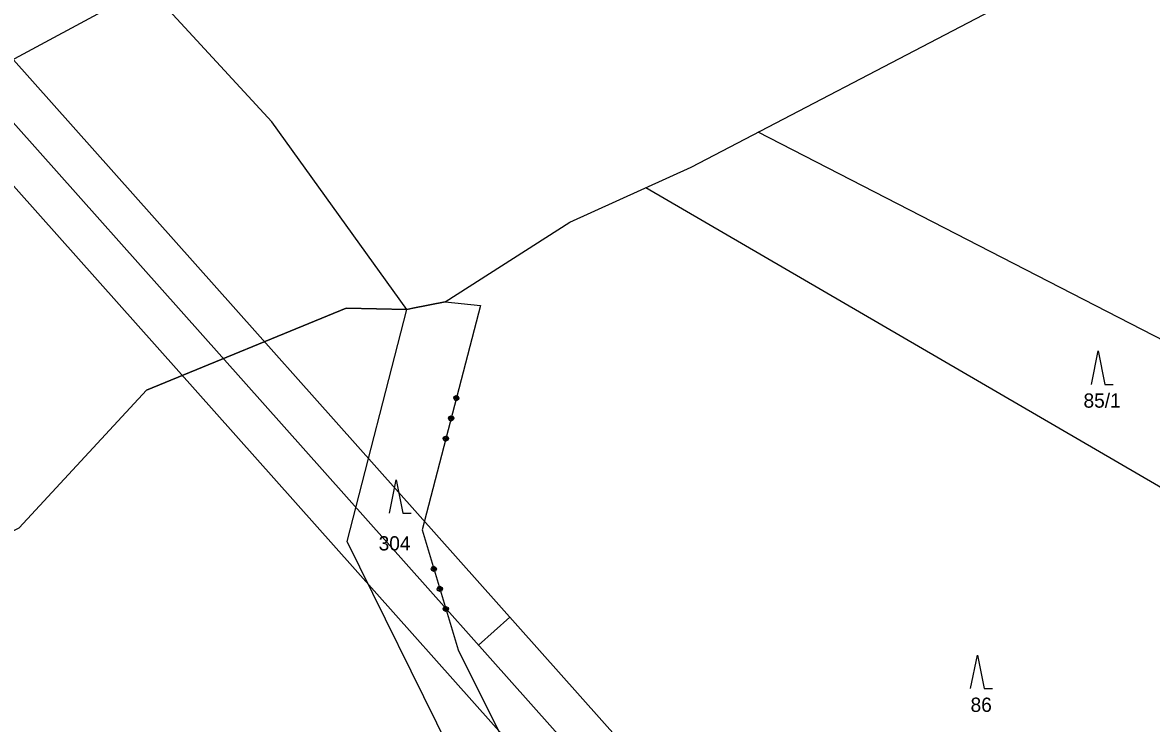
# Model space of a CAD drawing. Extents: x -866656 to -858817, y -1041816 to -1038653.
# Drawn here: x -865224.7 to -865090.2, y -1040456.6 to -1040373 of the extents above; entities that cross this region are included whole.
import ezdxf

# ---------------------------------------------------------------- set-up
doc = ezdxf.new("R2010")
doc.units = 0
for name, color, linetype in [('Hranice parcel', 7, 'Continuous'), ('Polygon ku', 7, 'Continuous'), ('tisk ramy', 7, 'Continuous'), ('Vrstva 1', 7, 'Continuous'), ('Vrstva 3', 7, 'Continuous')]:
    doc.layers.add(name, color=color, linetype=linetype)

msp = doc.modelspace()

# ---------------------------------------------------------------- linework, layer by layer
at = {"layer": 'Hranice parcel'}
for p, q in [((-865274.41, -1040403.65), (-865209.81, -1040368.76)), ((-865194.99, -1040384.85), (-865209.81, -1040368.76)), ((-865145.02, -1040390.24), (-865109.21, -1040371.59)), ((-865178.9, -1040407.2), (-865194.99, -1040384.85)), ((-865159.45, -1040396.81), (-865145.02, -1040390.24)), ((-865174.32, -1040406.32), (-865159.45, -1040396.81)), ((-865186.14, -1040407.04), (-865209.9, -1040416.83)), ((-865178.9, -1040407.2), (-865186.14, -1040407.04)), ((-865178.19, -1040407.06), (-865178.9, -1040407.2)), ((-865174.32, -1040406.32), (-865178.19, -1040407.06)), ((-865209.9, -1040416.83), (-865225.09, -1040433.26))]:
    msp.add_line(p, q, dxfattribs=at)
at = {"layer": 'Polygon ku'}
msp.add_lwpolyline([(-865553.85, -1040579.68), (-865510.62, -1040572.11), (-865509.07, -1040571.74), (-865500.17, -1040570.92), (-865404.62, -1040546.32), (-865387.94, -1040534.47), (-865368.9, -1040524.91), (-865362.15, -1040521.64), (-865361.14, -1040515.04), (-865345.74, -1040489.52), (-865307.79, -1040472.62), (-865298.19, -1040469.26), (-865295.15, -1040467.85), (-865225.09, -1040433.26), (-865209.9, -1040416.83), (-865186.14, -1040407.04), (-865178.9, -1040407.2), (-865178.19, -1040407.06), (-865174.32, -1040406.32), (-865159.45, -1040396.81), (-865145.02, -1040390.24), (-865109.21, -1040371.59)], dxfattribs=at)
at = {"layer": 'tisk ramy'}
msp.add_line((-865166.62, -1040443.9), (-865170.35, -1040447.22), dxfattribs=at)
for points in [[(-865732.63, -1039823.16), (-864894.8, -1040764.23), (-864672.98, -1040566.75), (-865510.81, -1039625.68)], [(-865511.22, -1039632.74), (-864680.04, -1040566.34), (-864894.39, -1040757.18), (-865725.57, -1039823.57)], [(-865718.52, -1039823.98), (-865030.3, -1040597.01), (-864823.41, -1040412.82), (-865511.63, -1039639.79)], [(-865511.63, -1039639.79), (-864823.41, -1040412.82), (-865030.3, -1040597.01), (-865718.52, -1039823.98)]]:
    msp.add_lwpolyline(points, close=True, dxfattribs=at)
at = {"layer": 'Vrstva 1'}
for p, q in [((-865054.69, -1040428.47), (-865137.04, -1040386.08)), ((-865150.4, -1040392.69), (-865045.96, -1040453.49)), ((-865186.01, -1040434.88), (-865178.9, -1040407.2)), ((-865097.31, -1040416.15), (-865096.51, -1040412.15)), ((-865096.51, -1040412.15), (-865095.71, -1040416.15)), ((-865095.71, -1040416.15), (-865094.71, -1040416.15)), ((-865180.97, -1040431.5), (-865180.17, -1040427.5)), ((-865180.17, -1040427.5), (-865179.37, -1040431.5)), ((-865179.37, -1040431.5), (-865178.37, -1040431.5)), ((-865164.46, -1040478.49), (-865186.01, -1040434.88)), ((-865111.7, -1040452.41), (-865110.9, -1040448.41)), ((-865110.9, -1040448.41), (-865110.1, -1040452.41)), ((-865110.1, -1040452.41), (-865109.1, -1040452.41))]:
    msp.add_line(p, q, dxfattribs=at)
at = {"layer": 'Vrstva 3'}
for p, q in [((-865170.13, -1040406.74), (-865177.07, -1040433.46)), ((-865170.13, -1040406.74), (-865177.07, -1040433.46)), ((-865174.32, -1040406.32), (-865170.13, -1040406.74)), ((-865173.31, -1040417.8), (-865173.26, -1040417.6)), ((-865173.31, -1040417.8), (-865173.26, -1040417.6)), ((-865173.17, -1040418.04), (-865173.31, -1040417.8)), ((-865173.17, -1040418.04), (-865173.31, -1040417.8)), ((-865173.26, -1040417.6), (-865173.02, -1040417.46)), ((-865173.26, -1040417.6), (-865173.02, -1040417.46)), ((-865173.21, -1040417.82), (-865173.17, -1040417.63)), ((-865173.21, -1040417.82), (-865173.17, -1040417.63)), ((-865172.83, -1040417.92), (-865173.21, -1040417.82)), ((-865172.83, -1040417.92), (-865173.21, -1040417.82)), ((-865173.19, -1040417.73), (-865172.8, -1040417.83)), ((-865173.19, -1040417.73), (-865172.8, -1040417.83)), ((-865173.17, -1040417.63), (-865172.78, -1040417.73)), ((-865173.17, -1040417.63), (-865172.78, -1040417.73)), ((-865172.97, -1040418.09), (-865173.17, -1040418.04)), ((-865172.97, -1040418.09), (-865173.17, -1040418.04)), ((-865173.14, -1040417.95), (-865172.95, -1040417.99)), ((-865173.14, -1040417.95), (-865172.95, -1040417.99)), ((-865172.85, -1040417.61), (-865173.04, -1040417.56)), ((-865172.85, -1040417.61), (-865173.04, -1040417.56)), ((-865173.02, -1040417.46), (-865172.82, -1040417.51)), ((-865173.02, -1040417.46), (-865172.82, -1040417.51)), ((-865172.73, -1040417.95), (-865172.97, -1040418.09)), ((-865172.73, -1040417.95), (-865172.97, -1040418.09)), ((-865172.95, -1040417.99), (-865172.83, -1040417.92)), ((-865172.95, -1040417.99), (-865172.83, -1040417.92)), ((-865172.78, -1040417.73), (-865172.85, -1040417.61)), ((-865172.78, -1040417.73), (-865172.85, -1040417.61)), ((-865172.82, -1040417.51), (-865172.68, -1040417.76)), ((-865172.82, -1040417.51), (-865172.68, -1040417.76)), ((-865172.68, -1040417.76), (-865172.73, -1040417.95)), ((-865172.68, -1040417.76), (-865172.73, -1040417.95)), ((-865173.94, -1040420.22), (-865173.89, -1040420.02)), ((-865173.94, -1040420.22), (-865173.89, -1040420.02)), ((-865173.8, -1040420.46), (-865173.94, -1040420.22)), ((-865173.8, -1040420.46), (-865173.94, -1040420.22)), ((-865173.89, -1040420.02), (-865173.65, -1040419.88)), ((-865173.89, -1040420.02), (-865173.65, -1040419.88)), ((-865173.84, -1040420.24), (-865173.79, -1040420.05)), ((-865173.84, -1040420.24), (-865173.79, -1040420.05)), ((-865173.46, -1040420.34), (-865173.84, -1040420.24)), ((-865173.46, -1040420.34), (-865173.84, -1040420.24)), ((-865173.82, -1040420.15), (-865173.43, -1040420.25)), ((-865173.82, -1040420.15), (-865173.43, -1040420.25)), ((-865173.6, -1040420.51), (-865173.8, -1040420.46)), ((-865173.6, -1040420.51), (-865173.8, -1040420.46)), ((-865173.79, -1040420.05), (-865173.41, -1040420.15)), ((-865173.79, -1040420.05), (-865173.41, -1040420.15)), ((-865173.77, -1040420.36), (-865173.58, -1040420.42)), ((-865173.77, -1040420.36), (-865173.58, -1040420.42)), ((-865173.48, -1040420.03), (-865173.67, -1040419.98)), ((-865173.48, -1040420.03), (-865173.67, -1040419.98)), ((-865173.65, -1040419.88), (-865173.45, -1040419.93)), ((-865173.65, -1040419.88), (-865173.45, -1040419.93)), ((-865173.36, -1040420.37), (-865173.6, -1040420.51)), ((-865173.36, -1040420.37), (-865173.6, -1040420.51)), ((-865173.58, -1040420.42), (-865173.46, -1040420.34)), ((-865173.58, -1040420.42), (-865173.46, -1040420.34)), ((-865173.41, -1040420.15), (-865173.48, -1040420.03)), ((-865173.41, -1040420.15), (-865173.48, -1040420.03)), ((-865173.45, -1040419.93), (-865173.31, -1040420.18)), ((-865173.45, -1040419.93), (-865173.31, -1040420.18)), ((-865173.31, -1040420.18), (-865173.36, -1040420.37)), ((-865173.31, -1040420.18), (-865173.36, -1040420.37)), ((-865174.52, -1040422.44), (-865174.27, -1040422.3)), ((-865174.52, -1040422.44), (-865174.27, -1040422.3)), ((-865174.27, -1040422.3), (-865174.08, -1040422.35)), ((-865174.27, -1040422.3), (-865174.08, -1040422.35)), ((-865174.57, -1040422.64), (-865174.52, -1040422.44)), ((-865174.57, -1040422.64), (-865174.52, -1040422.44)), ((-865174.43, -1040422.88), (-865174.57, -1040422.64)), ((-865174.43, -1040422.88), (-865174.57, -1040422.64)), ((-865174.47, -1040422.66), (-865174.42, -1040422.47)), ((-865174.47, -1040422.66), (-865174.42, -1040422.47)), ((-865174.08, -1040422.76), (-865174.47, -1040422.66)), ((-865174.08, -1040422.76), (-865174.47, -1040422.66)), ((-865174.45, -1040422.57), (-865174.06, -1040422.67)), ((-865174.45, -1040422.57), (-865174.06, -1040422.67)), ((-865174.23, -1040422.93), (-865174.43, -1040422.88)), ((-865174.23, -1040422.93), (-865174.43, -1040422.88)), ((-865174.42, -1040422.47), (-865174.03, -1040422.57)), ((-865174.42, -1040422.47), (-865174.03, -1040422.57)), ((-865174.4, -1040422.78), (-865174.21, -1040422.84)), ((-865174.4, -1040422.78), (-865174.21, -1040422.84)), ((-865174.11, -1040422.45), (-865174.3, -1040422.4)), ((-865174.11, -1040422.45), (-865174.3, -1040422.4)), ((-865173.99, -1040422.79), (-865174.23, -1040422.93)), ((-865173.99, -1040422.79), (-865174.23, -1040422.93)), ((-865174.21, -1040422.84), (-865174.08, -1040422.76)), ((-865174.21, -1040422.84), (-865174.08, -1040422.76)), ((-865174.03, -1040422.57), (-865174.11, -1040422.45)), ((-865174.03, -1040422.57), (-865174.11, -1040422.45)), ((-865174.08, -1040422.35), (-865173.94, -1040422.59)), ((-865174.08, -1040422.35), (-865173.94, -1040422.59)), ((-865173.94, -1040422.59), (-865173.99, -1040422.79)), ((-865173.94, -1040422.59), (-865173.99, -1040422.79)), ((-865177.07, -1040433.46), (-865172.79, -1040447.78)), ((-865177.07, -1040433.46), (-865172.79, -1040447.78)), ((-865175.99, -1040438.12), (-865175.86, -1040437.87)), ((-865175.99, -1040438.12), (-865175.86, -1040437.87)), ((-865175.93, -1040438.31), (-865175.99, -1040438.12)), ((-865175.93, -1040438.31), (-865175.99, -1040438.12)), ((-865175.68, -1040438.44), (-865175.93, -1040438.31)), ((-865175.68, -1040438.44), (-865175.93, -1040438.31)), ((-865175.83, -1040437.96), (-865175.89, -1040438.09)), ((-865175.83, -1040437.96), (-865175.89, -1040438.09)), ((-865175.89, -1040438.09), (-865175.51, -1040437.97)), ((-865175.89, -1040438.09), (-865175.51, -1040437.97)), ((-865175.48, -1040438.07), (-865175.87, -1040438.19)), ((-865175.48, -1040438.07), (-865175.87, -1040438.19)), ((-865175.86, -1040437.87), (-865175.66, -1040437.81)), ((-865175.86, -1040437.87), (-865175.66, -1040437.81)), ((-865175.45, -1040438.17), (-865175.84, -1040438.28)), ((-865175.45, -1040438.17), (-865175.84, -1040438.28)), ((-865175.84, -1040438.28), (-865175.71, -1040438.35)), ((-865175.84, -1040438.28), (-865175.71, -1040438.35)), ((-865175.64, -1040437.91), (-865175.83, -1040437.96)), ((-865175.64, -1040437.91), (-865175.83, -1040437.96)), ((-865175.71, -1040438.35), (-865175.52, -1040438.29)), ((-865175.71, -1040438.35), (-865175.52, -1040438.29)), ((-865175.49, -1040438.39), (-865175.68, -1040438.44)), ((-865175.49, -1040438.39), (-865175.68, -1040438.44)), ((-865175.66, -1040437.81), (-865175.42, -1040437.95)), ((-865175.66, -1040437.81), (-865175.42, -1040437.95)), ((-865175.51, -1040437.97), (-865175.45, -1040438.17)), ((-865175.51, -1040437.97), (-865175.45, -1040438.17)), ((-865175.36, -1040438.14), (-865175.49, -1040438.39)), ((-865175.36, -1040438.14), (-865175.49, -1040438.39)), ((-865175.42, -1040437.95), (-865175.36, -1040438.14)), ((-865175.42, -1040437.95), (-865175.36, -1040438.14)), ((-865175.27, -1040440.51), (-865175.14, -1040440.27)), ((-865175.27, -1040440.51), (-865175.14, -1040440.27)), ((-865175.22, -1040440.71), (-865175.27, -1040440.51)), ((-865175.22, -1040440.71), (-865175.27, -1040440.51)), ((-865174.97, -1040440.84), (-865175.22, -1040440.71)), ((-865174.97, -1040440.84), (-865175.22, -1040440.71)), ((-865175.11, -1040440.36), (-865175.18, -1040440.48)), ((-865175.11, -1040440.36), (-865175.18, -1040440.48)), ((-865175.18, -1040440.48), (-865174.8, -1040440.37)), ((-865175.18, -1040440.48), (-865174.8, -1040440.37)), ((-865174.77, -1040440.47), (-865175.15, -1040440.58)), ((-865174.77, -1040440.47), (-865175.15, -1040440.58)), ((-865175.14, -1040440.27), (-865174.95, -1040440.21)), ((-865175.14, -1040440.27), (-865174.95, -1040440.21)), ((-865174.74, -1040440.56), (-865175.12, -1040440.68)), ((-865174.74, -1040440.56), (-865175.12, -1040440.68)), ((-865175.12, -1040440.68), (-865175, -1040440.74)), ((-865175.12, -1040440.68), (-865175, -1040440.74)), ((-865174.92, -1040440.3), (-865175.11, -1040440.36)), ((-865174.92, -1040440.3), (-865175.11, -1040440.36)), ((-865175, -1040440.74), (-865174.81, -1040440.69)), ((-865175, -1040440.74), (-865174.81, -1040440.69)), ((-865174.78, -1040440.78), (-865174.97, -1040440.84)), ((-865174.78, -1040440.78), (-865174.97, -1040440.84)), ((-865174.95, -1040440.21), (-865174.7, -1040440.34)), ((-865174.95, -1040440.21), (-865174.7, -1040440.34)), ((-865174.8, -1040440.37), (-865174.74, -1040440.56)), ((-865174.8, -1040440.37), (-865174.74, -1040440.56)), ((-865174.64, -1040440.53), (-865174.78, -1040440.78)), ((-865174.64, -1040440.53), (-865174.78, -1040440.78)), ((-865174.7, -1040440.34), (-865174.64, -1040440.53)), ((-865174.7, -1040440.34), (-865174.64, -1040440.53)), ((-865174.56, -1040442.91), (-865174.42, -1040442.66)), ((-865174.56, -1040442.91), (-865174.42, -1040442.66)), ((-865174.5, -1040443.1), (-865174.56, -1040442.91)), ((-865174.5, -1040443.1), (-865174.56, -1040442.91)), ((-865174.25, -1040443.23), (-865174.5, -1040443.1)), ((-865174.25, -1040443.23), (-865174.5, -1040443.1)), ((-865174.4, -1040442.76), (-865174.46, -1040442.88)), ((-865174.4, -1040442.76), (-865174.46, -1040442.88)), ((-865174.46, -1040442.88), (-865174.08, -1040442.77)), ((-865174.46, -1040442.88), (-865174.08, -1040442.77)), ((-865174.05, -1040442.86), (-865174.43, -1040442.98)), ((-865174.05, -1040442.86), (-865174.43, -1040442.98)), ((-865174.42, -1040442.66), (-865174.23, -1040442.6)), ((-865174.42, -1040442.66), (-865174.23, -1040442.6)), ((-865174.02, -1040442.96), (-865174.41, -1040443.07)), ((-865174.02, -1040442.96), (-865174.41, -1040443.07)), ((-865174.41, -1040443.07), (-865174.28, -1040443.14)), ((-865174.41, -1040443.07), (-865174.28, -1040443.14)), ((-865174.2, -1040442.7), (-865174.4, -1040442.76)), ((-865174.2, -1040442.7), (-865174.4, -1040442.76)), ((-865174.28, -1040443.14), (-865174.09, -1040443.08)), ((-865174.28, -1040443.14), (-865174.09, -1040443.08)), ((-865174.06, -1040443.18), (-865174.25, -1040443.23)), ((-865174.06, -1040443.18), (-865174.25, -1040443.23)), ((-865174.23, -1040442.6), (-865173.98, -1040442.74)), ((-865174.23, -1040442.6), (-865173.98, -1040442.74)), ((-865174.08, -1040442.77), (-865174.02, -1040442.96)), ((-865174.08, -1040442.77), (-865174.02, -1040442.96)), ((-865173.93, -1040442.93), (-865174.06, -1040443.18)), ((-865173.93, -1040442.93), (-865174.06, -1040443.18)), ((-865173.98, -1040442.74), (-865173.93, -1040442.93)), ((-865173.98, -1040442.74), (-865173.93, -1040442.93)), ((-865172.79, -1040447.78), (-865154.52, -1040484.32)), ((-865172.79, -1040447.78), (-865154.52, -1040484.32))]:
    msp.add_line(p, q, dxfattribs=at)

# ---------------------------------------------------------------- texts
at = {"layer": 'Vrstva 1'}
for s, p in [('85/1', (-865098.25, -1040418.92)), ('304', (-865182.25, -1040435.94)), ('86', (-865111.71, -1040455.18))]:
    msp.add_text(s, height=1.7, dxfattribs=at).set_placement(p)

doc.saveas('drawing.dxf')
